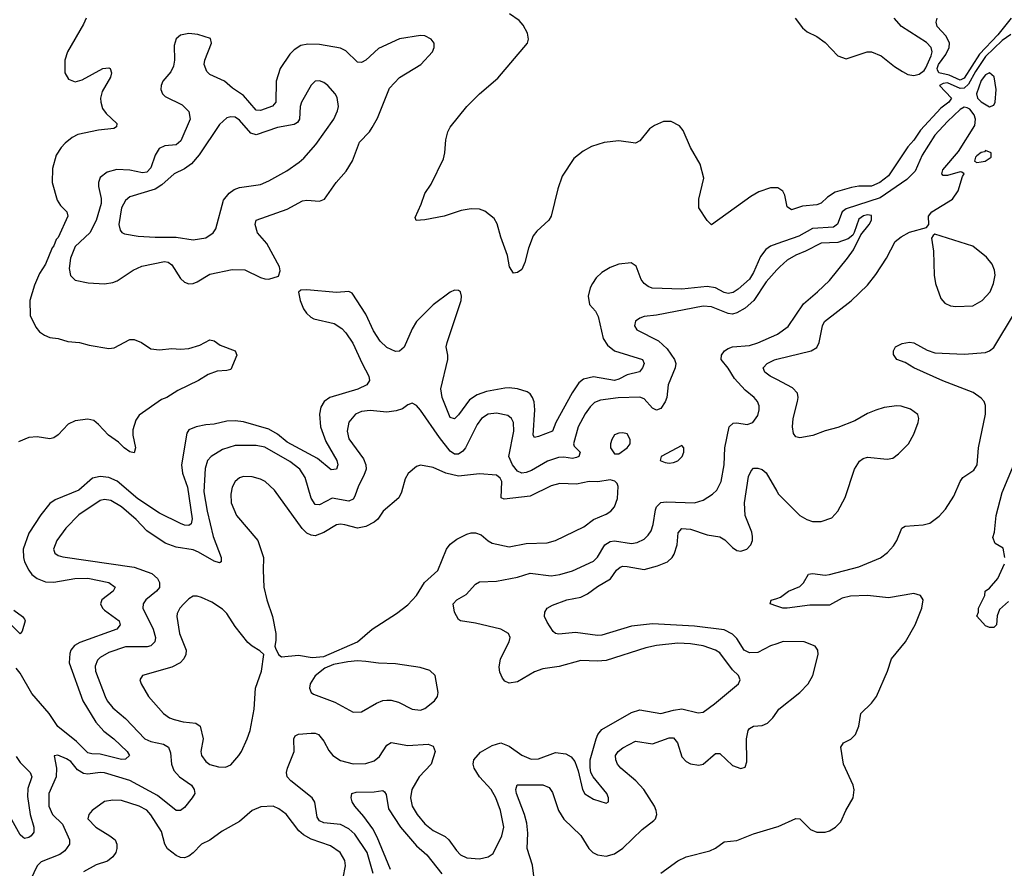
# Model space of a CAD drawing. Header units: inches. Extents: x 1954678 to 2060271, y 904822 to 1016299.
# Tile 297 of 403: x 1996407 to 2001080, y 1005315 to 1009342. Entities that reach past the tile are written whole.
import ezdxf

# ---------------------------------------------------------------- set-up
doc = ezdxf.new("R2010")
doc.units = ezdxf.units.IN
doc.header["$MEASUREMENT"] = 0
doc.layers.add('B9090', color=7, linetype='Continuous')
doc.layers.add('C0000', color=7, linetype='Continuous')

msp = doc.modelspace()

# ---------------------------------------------------------------- linework, layer by layer
at = {"layer": 'B9090', "color": 5}
for points, elevation in [([(1996722.7, 1009350), (1996710, 1009320.4), (1996634.6, 1009190), (1996622, 1009150), (1996621.7, 1009090), (1996639, 1009059), (1996670, 1009046.4), (1996703.9, 1009056.1), (1996802.4, 1009110), (1996830, 1009114.3), (1996836.5, 1009110), (1996843.5, 1009090), (1996838.9, 1009070), (1996798.9, 1009001.1), (1996791.3, 1008970), (1996791.9, 1008950), (1996801, 1008921), (1996817.1, 1008897.1), (1996867.6, 1008850), (1996867, 1008833), (1996853.8, 1008826.2), (1996782, 1008818), (1996682.5, 1008797.5), (1996656.4, 1008783.6), (1996623.1, 1008756.9), (1996604, 1008736.1), (1996581, 1008699), (1996563.6, 1008636.4), (1996561.7, 1008570), (1996585.3, 1008485.3), (1996601, 1008461), (1996631.4, 1008430), (1996635, 1008410), (1996590, 1008308.2), (1996580.8, 1008299.2), (1996570, 1008269.1), (1996561.2, 1008258.8), (1996530, 1008182.4), (1996502, 1008138), (1996477.5, 1008082.5), (1996455.7, 1008010), (1996457.7, 1007937.7), (1996483.5, 1007883.5), (1996501.5, 1007861.5), (1996525.2, 1007845.2), (1996550, 1007834.3), (1996590, 1007828.9), (1996635.8, 1007815.8), (1996691, 1007810), (1996737.5, 1007797.5), (1996830, 1007782.6), (1996854.9, 1007785.1), (1996930, 1007824.9), (1996950, 1007824.9), (1996984.9, 1007810), (1997030, 1007780.9), (1997070, 1007775.5), (1997130, 1007781.3), (1997170, 1007778.2), (1997210, 1007781.5), (1997262.3, 1007797.7), (1997310, 1007822.7), (1997330, 1007818.5), (1997358, 1007798), (1997430, 1007771.5), (1997438.4, 1007750), (1997410, 1007682.7), (1997390, 1007676.9), (1997345.1, 1007674.9), (1997301.3, 1007658.7), (1997256.4, 1007630), (1997157.4, 1007582.6), (1997106, 1007550), (1997080.4, 1007539.6), (1996975, 1007465), (1996957.7, 1007442.3), (1996943.9, 1007396.1), (1996943.6, 1007370), (1996956.3, 1007310), (1996950, 1007286.9), (1996930, 1007291.2), (1996903.1, 1007310), (1996876.9, 1007336.9), (1996828.4, 1007370), (1996781.8, 1007421.8), (1996759.5, 1007439.5), (1996730, 1007446.5), (1996670, 1007438.7), (1996637.4, 1007422.6), (1996590, 1007371.5), (1996570, 1007358.3), (1996550, 1007352.8), (1996490, 1007362.4), (1996450, 1007359.1), (1996401.2, 1007338.8)], 380), ([(2000000, 1008544.7), (1999970, 1008544.4), (1999914.9, 1008525.1), (1999876.5, 1008503.5), (1999690, 1008369.2), (1999670, 1008389.6), (1999630.9, 1008450), (1999630.8, 1008490), (1999653.6, 1008590), (1999636.8, 1008656.8), (1999590, 1008735.8), (1999556.3, 1008816.3), (1999538.7, 1008838.7), (1999498.6, 1008858.6), (1999461.8, 1008858.2), (1999419.4, 1008840.6), (1999396.2, 1008823.8), (1999350, 1008767.4), (1999330, 1008756), (1999250, 1008766.7), (1999181.1, 1008758.9), (1999120.3, 1008739.7), (1999081.6, 1008718.4), (1999037, 1008683), (1998981.1, 1008598.9), (1998960.4, 1008539.6), (1998930, 1008409.5), (1998918, 1008390), (1998861.7, 1008338.3), (1998844.2, 1008315.8), (1998822.4, 1008257.6), (1998804.9, 1008190), (1998790, 1008157), (1998770, 1008142), (1998750, 1008139.3), (1998731.5, 1008170), (1998722.5, 1008222.5), (1998690, 1008309.4), (1998673, 1008373), (1998658.6, 1008398.6), (1998613.9, 1008433.9), (1998590, 1008443.2), (1998550, 1008445), (1998502.7, 1008437.3), (1998421, 1008410), (1998330, 1008392), (1998289.2, 1008389.2), (1998284, 1008404), (1998313, 1008467), (1998330, 1008517.3), (1998359.2, 1008560.8), (1998417.8, 1008682.2), (1998425.3, 1008710), (1998430, 1008771.3), (1998439.1, 1008810), (1998450, 1008832.7), (1998528.7, 1008930), (1998588.7, 1008990), (1998676.2, 1009063.8), (1998816.8, 1009230), (1998822, 1009250), (1998817.7, 1009277.7), (1998796.4, 1009316.4), (1998777.7, 1009337.7), (1998731.3, 1009370)], 380), ([(2000000, 1008278.1), (1999970, 1008267.5), (1999948.6, 1008251.4), (1999922.2, 1008217.8), (1999890, 1008142.2), (1999870, 1008111.3), (1999817.3, 1008062.7), (1999792.4, 1008047.6), (1999770, 1008042.7), (1999750, 1008048.1), (1999710, 1008069.9), (1999670, 1008076.6), (1999550, 1008063.3), (1999408.6, 1008068.6), (1999390, 1008075.6), (1999370.8, 1008090), (1999356.5, 1008110), (1999332.9, 1008172.9), (1999308.5, 1008188.5), (1999250, 1008182), (1999210, 1008166.3), (1999170, 1008142.4), (1999143.5, 1008116.5), (1999125, 1008090), (1999114.7, 1008070), (1999104.7, 1008030), (1999111.3, 1007991.3), (1999139.5, 1007959.5), (1999153, 1007933), (1999176.8, 1007830), (1999197.3, 1007797.3), (1999230, 1007771.3), (1999363.1, 1007730), (1999370.2, 1007710), (1999363.2, 1007690), (1999348.5, 1007671.5), (1999290, 1007656.9), (1999250, 1007635.9), (1999230, 1007630.5), (1999130, 1007647.6), (1999083.3, 1007636.7), (1999061.5, 1007618.5), (1999028.3, 1007571.7), (1998951.9, 1007430), (1998935.2, 1007390), (1998870, 1007364.1), (1998850, 1007359.7), (1998844, 1007370), (1998851.6, 1007490), (1998848.7, 1007528.7), (1998841.2, 1007550), (1998830, 1007566.6), (1998816, 1007576), (1998770, 1007591.2), (1998730, 1007595.9), (1998710, 1007593.3), (1998622.3, 1007577.7), (1998577.7, 1007562.3), (1998542.3, 1007537.7), (1998490, 1007467.2), (1998470, 1007448.1), (1998450, 1007455.1), (1998411.4, 1007550), (1998406, 1007590), (1998438.3, 1007730), (1998439.4, 1007750), (1998431.6, 1007790), (1998435.4, 1007810), (1998502, 1008010), (1998504.7, 1008030), (1998498.4, 1008050), (1998490, 1008057.6), (1998470, 1008058), (1998450, 1008049.7), (1998370, 1007988.7), (1998290, 1007909.7), (1998270, 1007874.7), (1998232.4, 1007787.6), (1998210, 1007769), (1998190, 1007768.2), (1998150, 1007786.8), (1998117.3, 1007817.3), (1998086.4, 1007866.4), (1998050, 1007944.2), (1997985.1, 1008045.1), (1997970, 1008052.8), (1997910, 1008048.3), (1997770, 1008060.9), (1997741.4, 1008058.6), (1997731.1, 1008048.9), (1997738.4, 1008010), (1997753.7, 1007970), (1997768.7, 1007950), (1997788.5, 1007930), (1997803.1, 1007923.1), (1997899.7, 1007899.7), (1997936.1, 1007876.1), (1997955.6, 1007855.6), (1997987.7, 1007807.7), (1998031.8, 1007710), (1998064.7, 1007650), (1998067.9, 1007630), (1998054.9, 1007610), (1998011.4, 1007588.6), (1997879.5, 1007550), (1997851.6, 1007530), (1997836.2, 1007503.8), (1997829.4, 1007470), (1997835.5, 1007410), (1997860.8, 1007340.8), (1997912.6, 1007250), (1997916.3, 1007230), (1997910.2, 1007210), (1997886.1, 1007206.1), (1997820.1, 1007260.1), (1997677.3, 1007337.3), (1997630, 1007375.1), (1997590, 1007399), (1997470, 1007433.7), (1997430, 1007438.5), (1997390, 1007437.3), (1997330, 1007422), (1997290, 1007419.5), (1997245.5, 1007410), (1997210, 1007395.1), (1997200.1, 1007379.9), (1997175.4, 1007230), (1997180.6, 1007190), (1997203.2, 1007123.2), (1997226.1, 1006973.9), (1997220.6, 1006950), (1997210, 1006942.1), (1997190, 1006943.2), (1997170, 1006950.9), (1997070, 1007000.7), (1996967.8, 1007067.8), (1996870, 1007152.2), (1996830, 1007169.9), (1996790, 1007174.8), (1996753.2, 1007166.8), (1996688, 1007110), (1996576.3, 1007063.7), (1996550, 1007046.8), (1996506.9, 1006993.1), (1996450, 1006906), (1996424.6, 1006830), (1996425, 1006790), (1996430.1, 1006770), (1996450, 1006730.2), (1996465.7, 1006710), (1996490.1, 1006690.1), (1996530, 1006674.7), (1996570, 1006673.7), (1996669.2, 1006690.8), (1996730, 1006691.3), (1996830, 1006671.6), (1996860.8, 1006650), (1996850.2, 1006630), (1996797.1, 1006590), (1996791.1, 1006570), (1996799.7, 1006550), (1996810, 1006540.2), (1996879.7, 1006490), (1996884.7, 1006470), (1996867.9, 1006450), (1996692.5, 1006387.5), (1996667.2, 1006372.8), (1996650.1, 1006350), (1996645, 1006335), (1996642.3, 1006290), (1996706.5, 1006110), (1996768.1, 1006008.1), (1996806.5, 1005966.5), (1996854.3, 1005930), (1996917.8, 1005870), (1996929.1, 1005850), (1996910, 1005832.8), (1996890, 1005832.1), (1996790, 1005857), (1996750, 1005857.8), (1996730, 1005863), (1996676.4, 1005916.4), (1996588.4, 1005988.4), (1996546.8, 1006050), (1996464.5, 1006144.5), (1996410, 1006241.8), (1996390, 1006265)], 420), ([(2000000, 1008154.4), (1999950, 1008098.7), (1999890.4, 1008009.6), (1999850, 1007973.9), (1999810, 1007951), (1999790, 1007945), (1999770, 1007947.7), (1999690, 1007979.7), (1999650, 1007982.5), (1999430, 1007939.5), (1999370, 1007932.9), (1999350, 1007925.7), (1999330, 1007911.1), (1999324.2, 1007890), (1999335.8, 1007870), (1999438.9, 1007818.9), (1999479.6, 1007779.7), (1999514, 1007730), (1999521.3, 1007710), (1999518.3, 1007690), (1999484.7, 1007610), (1999477.6, 1007550), (1999470.6, 1007529.4), (1999450, 1007497.2), (1999430, 1007489.8), (1999410, 1007499.3), (1999370, 1007542.6), (1999350, 1007551.2), (1999248.1, 1007548.1), (1999163.5, 1007536.5), (1999135, 1007525), (1999114.4, 1007505.6), (1999090, 1007471.9), (1999056.8, 1007410), (1999035.8, 1007330), (1999039, 1007319), (1999066.5, 1007290), (1999060.2, 1007270), (1999050, 1007263.9), (1999030, 1007260.2), (1998990, 1007266.6), (1998964, 1007264), (1998912.6, 1007247.4), (1998836.6, 1007203.4), (1998810, 1007192.8), (1998790, 1007190.9), (1998770, 1007199.9), (1998746.1, 1007230), (1998728.6, 1007270), (1998752.1, 1007390), (1998751.1, 1007431.1), (1998741, 1007450), (1998723.2, 1007463.2), (1998670, 1007475), (1998630, 1007469.9), (1998599.3, 1007450), (1998578.9, 1007421.1), (1998522.4, 1007310), (1998510, 1007294), (1998490, 1007280.5), (1998470, 1007280.2), (1998450, 1007295), (1998399.4, 1007359.4), (1998310, 1007489.7), (1998290, 1007511.5), (1998270, 1007522.9), (1998250, 1007515.1), (1998224.2, 1007495.8), (1998193.9, 1007486.1), (1998150, 1007479.8), (1998070, 1007487.1), (1998030, 1007482.9), (1998001.5, 1007470), (1997970, 1007432.4), (1997961.2, 1007390), (1997970, 1007352.4), (1998038.8, 1007258.8), (1998050.2, 1007230), (1998051, 1007210), (1998040.8, 1007179.2), (1998014.5, 1007130), (1997998.3, 1007081.7), (1997990, 1007067.4), (1997970, 1007057), (1997890, 1007070.9), (1997830, 1007040.6), (1997810, 1007041.2), (1997790.9, 1007070.9), (1997762.8, 1007170), (1997737.5, 1007210), (1997690, 1007245.3), (1997570, 1007313.6), (1997530, 1007321.4), (1997430, 1007321.6), (1997370, 1007302.4), (1997315.2, 1007270), (1997299, 1007250), (1997287, 1007213), (1997281.2, 1007101.2), (1997296.9, 1007010), (1997324.7, 1006890), (1997364.2, 1006790), (1997364, 1006770), (1997355.6, 1006764.4), (1997330, 1006772.6), (1997256.1, 1006816.1), (1997230, 1006826.4), (1997150, 1006839.9), (1997098, 1006858), (1997010, 1006917), (1996959.4, 1006970), (1996890, 1007030.6), (1996840.6, 1007060.6), (1996810, 1007065.2), (1996790, 1007059.9), (1996687.8, 1006992.2), (1996626.4, 1006930), (1996583.6, 1006870), (1996568, 1006830), (1996574, 1006810), (1996590, 1006799), (1996612.7, 1006792.7), (1996950, 1006744.8), (1997034.2, 1006714.2), (1997061.8, 1006690), (1997071.2, 1006671.2), (1997070, 1006648.5), (1997056.5, 1006630), (1997006.4, 1006590), (1996993.5, 1006570), (1996990.9, 1006550), (1997041, 1006450), (1997051.3, 1006410), (1997048.4, 1006390), (1997030, 1006371.6), (1997013, 1006367), (1996910, 1006365.8), (1996830, 1006339.9), (1996790, 1006316.3), (1996776.9, 1006303.1), (1996765.4, 1006274.6), (1996766.4, 1006250), (1996813.1, 1006130), (1996823.2, 1006110), (1996850, 1006076.5), (1996910, 1006026), (1997001.6, 1005930), (1997030, 1005917.2), (1997090, 1005905), (1997113.8, 1005890), (1997122.7, 1005862.7), (1997127.2, 1005810), (1997139.2, 1005779.2), (1997165.6, 1005750), (1997222.2, 1005710), (1997235.2, 1005690), (1997238, 1005670), (1997226, 1005650), (1997190, 1005604.2), (1997170, 1005588.9), (1997150, 1005589.8), (1997060.9, 1005660.9), (1996930, 1005732.4), (1996810, 1005767.9), (1996790, 1005770.4), (1996730, 1005761.6), (1996710, 1005764.8), (1996681.9, 1005781.9), (1996650, 1005822.8), (1996630, 1005835.5), (1996588.1, 1005851.9), (1996571, 1005849), (1996581.5, 1005790), (1996580.1, 1005750), (1996545.7, 1005670), (1996545.3, 1005610), (1996563.5, 1005570), (1996610, 1005524.9), (1996643.2, 1005450), (1996643.6, 1005430), (1996621.8, 1005398.2), (1996598.6, 1005381.4), (1996510, 1005346.4), (1996490, 1005327.1), (1996458.9, 1005261.1)], 440), ([(1998085.4, 1005290), (1998055.7, 1005390), (1997997.9, 1005477.9), (1997970, 1005503.4), (1997930, 1005522.5), (1997850, 1005531), (1997830, 1005539.9), (1997818.8, 1005558.8), (1997808.4, 1005628.4), (1997795, 1005650), (1997694.2, 1005730), (1997676.4, 1005750), (1997673.7, 1005770), (1997678.3, 1005790), (1997709.8, 1005870), (1997708.4, 1005930), (1997715.3, 1005944.7), (1997730, 1005951.8), (1997790, 1005957.3), (1997810, 1005956.9), (1997825.5, 1005950), (1997850, 1005918), (1997873.8, 1005873.8), (1997893.8, 1005850), (1997930, 1005827.1), (1997990, 1005811.8), (1998050, 1005811.9), (1998090, 1005824.9), (1998114.5, 1005845.5), (1998150, 1005899.6), (1998170, 1005913), (1998250, 1005898.2), (1998345.1, 1005905.1), (1998370, 1005894.6), (1998378.6, 1005870), (1998359.5, 1005810), (1998303.2, 1005750), (1998268.9, 1005690), (1998261.4, 1005650), (1998270.1, 1005610), (1998293.1, 1005570), (1998330, 1005525.8), (1998370, 1005494.2), (1998427, 1005467), (1998444.2, 1005450), (1998479.5, 1005399.5), (1998499.8, 1005379.8), (1998530, 1005364.7), (1998590, 1005359.7), (1998630.8, 1005369.2), (1998653.7, 1005386.3), (1998695.1, 1005470), (1998705, 1005510), (1998689.1, 1005590), (1998667.5, 1005650), (1998644.5, 1005690), (1998589.1, 1005750), (1998563.9, 1005790), (1998559.1, 1005810), (1998561.8, 1005830), (1998594.3, 1005865.7), (1998650, 1005898), (1998690, 1005910.2), (1998730, 1005895.5), (1998790, 1005851.8), (1998833.9, 1005833.9), (1998870, 1005834.1), (1998950, 1005864.2), (1998998.3, 1005858.3), (1999023.9, 1005843.9), (1999042, 1005822), (1999058.2, 1005778.2), (1999077.4, 1005690), (1999089.4, 1005669.4), (1999130, 1005643.1), (1999190, 1005624.9), (1999202, 1005630), (1999200.9, 1005650), (1999193.3, 1005670), (1999128.7, 1005748.7), (1999118, 1005770), (1999113.8, 1005793.8), (1999114.3, 1005830), (1999143, 1005930), (1999151.3, 1005950), (1999170, 1005973.4), (1999310, 1006054.4), (1999350, 1006067.8), (1999450, 1006049.5), (1999510, 1006066.5), (1999550, 1006071.7), (1999626.3, 1006053.7), (1999650, 1006057), (1999704.8, 1006095.2), (1999818, 1006190), (1999826, 1006210), (1999818, 1006230), (1999790, 1006256.9), (1999730, 1006337.4), (1999709.6, 1006350), (1999650, 1006370.4), (1999590, 1006380.7), (1999530, 1006384.3), (1999430, 1006372.8), (1999378.1, 1006361.9), (1999190, 1006300.8), (1999150, 1006297.9), (1999070, 1006301), (1998966.8, 1006273.2), (1998890, 1006261.5), (1998850, 1006248.3), (1998770, 1006199.4), (1998730, 1006193.3), (1998710, 1006203), (1998698, 1006218), (1998685.3, 1006245.3), (1998682, 1006270), (1998689, 1006310), (1998730.6, 1006390), (1998734.4, 1006410), (1998727.1, 1006430), (1998690, 1006450.6), (1998570, 1006479.3), (1998499.7, 1006490), (1998490, 1006496.1), (1998470.6, 1006530), (1998464.5, 1006570), (1998482.3, 1006590), (1998525.6, 1006614.4), (1998570, 1006663.2), (1998590, 1006674), (1998670, 1006677.1), (1998770, 1006697.2), (1998830, 1006715), (1998930, 1006703.3), (1998970.9, 1006709.1), (1999030, 1006726.3), (1999130, 1006773.4), (1999150, 1006791), (1999184.6, 1006850), (1999210, 1006866.1), (1999230, 1006868.6), (1999310, 1006856.3), (1999338.2, 1006861.8), (1999370, 1006877.8), (1999390, 1006896.5), (1999403.3, 1006916.7), (1999413.2, 1006946.8), (1999423.8, 1007016.2), (1999430, 1007031.2), (1999450, 1007050.8), (1999474.4, 1007054.4), (1999610, 1007050.2), (1999650, 1007061.8), (1999695.1, 1007090), (1999715.3, 1007110), (1999736.8, 1007150), (1999749.8, 1007230), (1999754.3, 1007310), (1999774, 1007410), (1999793.2, 1007426.8), (1999810, 1007429.1), (1999858.8, 1007421.2), (1999886, 1007430), (1999910, 1007464), (1999916.9, 1007490), (1999916, 1007510), (1999908.4, 1007530), (1999892.6, 1007550), (1999850, 1007584), (1999799.6, 1007639.6), (1999768.9, 1007688.9), (1999736.4, 1007730), (1999737.3, 1007750), (1999752.6, 1007770), (1999770, 1007781.6), (1999790.6, 1007789.4), (1999870, 1007796.8), (1999910, 1007808.8), (2000000, 1007848.7)], 440), ([(2000000, 1007634), (1999968.8, 1007650), (1999944.1, 1007670), (1999935.6, 1007690), (1999953.7, 1007710), (1999990, 1007728.1), (2000000, 1007730.5)], 420), ([(2000000, 1006380.9), (1999970, 1006371), (1999910, 1006340.1), (1999870, 1006337), (1999845.2, 1006350), (1999810, 1006406.3), (1999790, 1006426), (1999750, 1006447.2), (1999610, 1006464.2), (1999410, 1006474.9), (1999310, 1006464.8), (1999170, 1006421.7), (1999150, 1006419.9), (1999045, 1006435), (1998965.6, 1006425.6), (1998949.7, 1006429.7), (1998939.3, 1006439.3), (1998910, 1006483.7), (1998897.4, 1006510), (1998898.9, 1006530), (1998909.8, 1006550.2), (1998936.3, 1006563.7), (1999003.7, 1006590), (1999070, 1006601.2), (1999102.5, 1006617.5), (1999150, 1006652.5), (1999211.2, 1006688.8), (1999239.3, 1006730), (1999256.3, 1006743.7), (1999270, 1006748.4), (1999290, 1006746.7), (1999370, 1006732.5), (1999434.7, 1006750), (1999481.1, 1006770), (1999503.5, 1006790), (1999513.9, 1006806.1), (1999527.6, 1006850), (1999532.2, 1006907.8), (1999550, 1006927.1), (1999590, 1006924.4), (1999670, 1006897.3), (1999730, 1006888.6), (1999754.3, 1006874.3), (1999790, 1006837.3), (1999810, 1006823.2), (1999830, 1006820.7), (1999858, 1006830), (1999877.2, 1006850), (1999885, 1006870), (1999885.5, 1006890), (1999881.8, 1006910), (1999849.3, 1006989.3), (1999847.1, 1007050), (1999865.6, 1007174.4), (1999878, 1007202), (1999890, 1007214), (1999910, 1007214.4), (1999930, 1007207.1), (1999950, 1007191.4), (2000000, 1007104.4)], 420), ([(2000000, 1006559.7), (1999969, 1006570), (1999972.7, 1006587.3), (2000000, 1006596.2)], 380), ([(1996380, 1006540), (1996421.3, 1006510), (1996430, 1006498), (1996434, 1006490), (1996418.9, 1006441.1), (1996410, 1006428.3), (1996358.9, 1006478.9)], 380), ([(1998857.5, 1005190), (1998840.2, 1005330), (1998816, 1005410), (1998818.4, 1005481.6), (1998813.8, 1005530), (1998803.4, 1005570), (1998764.7, 1005670), (1998761, 1005690), (1998768.5, 1005711.5), (1998890, 1005711.7), (1998919.2, 1005699.2), (1998935, 1005675), (1998963.8, 1005590), (1998990, 1005548.7), (1999070.8, 1005470.8), (1999107.8, 1005410), (1999127.9, 1005390), (1999150, 1005379.2), (1999190, 1005372.3), (1999230, 1005384.1), (1999270, 1005410.2), (1999361.1, 1005498.9), (1999417.1, 1005542.9), (1999424.2, 1005550), (1999430.7, 1005570), (1999428.3, 1005590), (1999419.6, 1005610), (1999369.4, 1005690), (1999330.8, 1005730.8), (1999259.8, 1005790), (1999244.2, 1005810), (1999235.7, 1005830), (1999235.3, 1005850), (1999246.6, 1005870), (1999270, 1005887.3), (1999330, 1005918.5), (1999410, 1005905.9), (1999490, 1005933.9), (1999510, 1005934.2), (1999528.2, 1005910), (1999550, 1005844.6), (1999570, 1005822), (1999590, 1005811), (1999630, 1005805), (1999650, 1005809.4), (1999710, 1005859.7), (1999730, 1005859.7), (1999790, 1005803.9), (1999830, 1005788.9), (1999850, 1005795.5), (1999858.7, 1005821.3), (1999856.2, 1005930), (1999864.1, 1005970), (1999870, 1005978.3), (1999890, 1005989.2), (1999930, 1005993), (1999955.6, 1006004.4), (1999982, 1006030), (2000000, 1006055.9)], 420), ([(1996390, 1005845.6), (1996410, 1005817.8), (1996456.6, 1005770), (1996464.6, 1005750), (1996445.9, 1005694.1), (1996444.1, 1005655.9), (1996457.7, 1005570), (1996474.5, 1005510), (1996473.7, 1005486.3), (1996462.3, 1005470), (1996450, 1005461.9), (1996430, 1005457.4), (1996422.5, 1005462.5), (1996410, 1005474.2), (1996322.1, 1005630)], 420), ([(1998166.2, 1005310), (1998103.6, 1005463.6), (1998083.3, 1005503.3), (1998041.1, 1005561.1), (1997997.2, 1005610), (1997985.7, 1005630), (1997979.6, 1005650), (1997984, 1005670), (1998003.6, 1005676.4), (1998090, 1005677.7), (1998130, 1005684.6), (1998138.7, 1005678.7), (1998146, 1005666), (1998158.2, 1005598.2), (1998213.9, 1005510), (1998290, 1005421.4), (1998339.6, 1005379.6), (1998410, 1005288.9)], 420), ([(1997941.8, 1005270), (1997953.4, 1005326.6), (1997950, 1005351.8), (1997928.7, 1005390), (1997882.4, 1005422.4), (1997790, 1005454.3), (1997753.6, 1005473.6), (1997732.5, 1005492.5), (1997671.7, 1005571.7), (1997637.6, 1005597.6), (1997610, 1005609.8), (1997552.3, 1005607.7), (1997510.2, 1005589.8), (1997450, 1005537.2), (1997368.7, 1005491.3), (1997310, 1005448.4), (1997270.3, 1005429.7), (1997230, 1005388.2), (1997210, 1005372.8), (1997190, 1005364.4), (1997170, 1005366.2), (1997150, 1005375.5), (1997108.5, 1005408.5), (1997096.8, 1005430), (1997080.5, 1005490), (1997030, 1005568.9), (1997010, 1005590.5), (1996974.3, 1005610), (1996890, 1005637.6), (1996850, 1005639.3), (1996810, 1005631.7), (1996751, 1005590), (1996736.2, 1005570), (1996730.3, 1005550), (1996769.2, 1005510), (1996835.8, 1005470), (1996860.2, 1005450), (1996868.7, 1005430), (1996868.9, 1005410), (1996862.9, 1005390), (1996850.1, 1005369.9), (1996823.5, 1005350), (1996770, 1005332.4), (1996710, 1005298.5)], 460), ([(1999450, 1005292.1), (1999530, 1005350.9), (1999570, 1005369.3), (1999682.2, 1005397.8), (1999710, 1005410.4), (1999750, 1005440.5), (1999810, 1005447.4), (1999890, 1005478.8), (2000000, 1005511.6)], 380)]:
    msp.add_lwpolyline(points, dxfattribs=dict(at, elevation=elevation))
for points, elevation in [([(1997210, 1009276.5), (1997171.1, 1009268.9), (1997149.2, 1009250.8), (1997139.7, 1009220.3), (1997142, 1009150), (1997138, 1009122), (1997124.7, 1009095.3), (1997086.5, 1009050), (1997078.4, 1009030), (1997076.9, 1009010), (1997084.9, 1008990), (1997098.2, 1008978.2), (1997178.3, 1008938.3), (1997210, 1008906.7), (1997216.8, 1008870), (1997172.4, 1008767.6), (1997150, 1008747.9), (1997096.7, 1008743.3), (1997069.1, 1008730.9), (1997050, 1008699.7), (1997030, 1008638.8), (1997010, 1008617.9), (1996990, 1008614.7), (1996930, 1008628.3), (1996869, 1008631), (1996821.7, 1008618.3), (1996790, 1008592.6), (1996781, 1008570), (1996780.8, 1008550), (1996793.7, 1008493.7), (1996793.9, 1008470), (1996770.7, 1008389.3), (1996740.4, 1008330), (1996670, 1008266.2), (1996647.9, 1008210), (1996641.7, 1008161.7), (1996647.9, 1008127.9), (1996670, 1008105.5), (1996732.7, 1008092.7), (1996810, 1008089.4), (1996850, 1008095.4), (1996870, 1008103.5), (1996946.6, 1008153.4), (1996987.4, 1008172.6), (1997094.7, 1008194.7), (1997111.8, 1008191.8), (1997130, 1008178.4), (1997170, 1008114.6), (1997190, 1008096.1), (1997210, 1008089.1), (1997230, 1008090.2), (1997250, 1008098.8), (1997310, 1008134.6), (1997416.4, 1008156.4), (1997475.3, 1008155.3), (1997550, 1008118), (1997570, 1008112.4), (1997590, 1008110.6), (1997634.8, 1008125.2), (1997642.7, 1008150), (1997639.5, 1008170), (1997579.5, 1008279.5), (1997536.5, 1008330), (1997524.6, 1008370), (1997529.8, 1008390), (1997676.7, 1008443.3), (1997750, 1008482.8), (1997770, 1008485.6), (1997830, 1008480.2), (1997853.8, 1008490), (1997909, 1008570), (1997956.2, 1008623.8), (1997987.4, 1008672.6), (1998019.8, 1008760.2), (1998067.8, 1008810), (1998080.3, 1008830), (1998104.6, 1008875.4), (1998162.3, 1009017.7), (1998210, 1009067.3), (1998311.6, 1009130), (1998365.6, 1009190), (1998373.6, 1009210), (1998374, 1009230), (1998359.3, 1009250), (1998330, 1009264.7), (1998310, 1009266.9), (1998210, 1009250.7), (1998110, 1009204.8), (1998050.2, 1009150), (1998030, 1009139.1), (1998010, 1009141), (1997954.9, 1009194.9), (1997930, 1009207), (1997830, 1009223.8), (1997774.9, 1009225.1), (1997740.7, 1009219.3), (1997710, 1009198.7), (1997690, 1009178.2), (1997643.9, 1009110), (1997624.1, 1009050), (1997623.4, 1008950), (1997607.7, 1008932.3), (1997550, 1008910.4), (1997530, 1008912.6), (1997470, 1008982.2), (1997417.6, 1009017.6), (1997379.3, 1009050), (1997310, 1009082.3), (1997295.8, 1009095.8), (1997283.2, 1009130), (1997285.2, 1009150), (1997317.4, 1009230), (1997312.3, 1009252.3), (1997252.3, 1009272.3)], 420), ([(1997830, 1009051.2), (1997810, 1009049.6), (1997790, 1009031.6), (1997744.5, 1008950), (1997738.9, 1008930), (1997735.9, 1008870), (1997725.4, 1008854.6), (1997710, 1008844.4), (1997630, 1008830.6), (1997530, 1008794.9), (1997503.9, 1008803.9), (1997450, 1008865.5), (1997430, 1008878.8), (1997410, 1008881.5), (1997390, 1008876.4), (1997356.1, 1008843.9), (1997259.6, 1008700.4), (1997222.2, 1008657.8), (1997190, 1008635), (1997140.2, 1008610), (1997081.4, 1008558.6), (1997050, 1008537.5), (1996930, 1008502), (1996910, 1008484.7), (1996891.2, 1008450), (1996877.3, 1008370), (1996883.6, 1008343.6), (1996891.7, 1008331.7), (1996905.4, 1008325.4), (1996970, 1008314.7), (1997050, 1008309.4), (1997150, 1008310.1), (1997230, 1008296.9), (1997290, 1008307.2), (1997325.4, 1008330), (1997338.8, 1008350), (1997373.8, 1008486.2), (1997401, 1008519), (1997424.5, 1008535.5), (1997450, 1008545.6), (1997550, 1008559.7), (1997590, 1008577.2), (1997674.8, 1008625.2), (1997733.9, 1008666.1), (1997755.4, 1008684.6), (1997812.3, 1008750), (1997897.3, 1008870), (1997915.4, 1008910), (1997919.7, 1008930), (1997913.2, 1008973.2), (1997904.2, 1008990), (1997869.6, 1009030), (1997850, 1009044.7)], 440), ([(1999270, 1007381.6), (1999250, 1007380.5), (1999230, 1007371.5), (1999217.1, 1007350), (1999210.6, 1007330), (1999210.7, 1007310), (1999230, 1007282.8), (1999250, 1007282.8), (1999290, 1007310.7), (1999304.5, 1007330), (1999305.1, 1007350), (1999290, 1007376.2)], 460), ([(1999550, 1007321.2), (1999450.8, 1007270), (1999447.3, 1007250), (1999470, 1007240.5), (1999490, 1007238.4), (1999510, 1007240.3), (1999530, 1007248.8), (1999551.3, 1007270), (1999558.4, 1007290), (1999559.3, 1007310)], 460), ([(1998310, 1007228.3), (1998290, 1007222.6), (1998251.1, 1007188.9), (1998236.5, 1007163.5), (1998219.4, 1007100.6), (1998206.1, 1007073.9), (1998132.7, 1007010), (1998107.6, 1006972.4), (1998090, 1006957.3), (1998050, 1006937.3), (1998010, 1006929.3), (1997950, 1006945.6), (1997930, 1006948.4), (1997910, 1006944.5), (1997850, 1006909.2), (1997810, 1006893.6), (1997790, 1006895.7), (1997770, 1006906.3), (1997747.8, 1006927.8), (1997616.4, 1007110), (1997572.3, 1007150), (1997550, 1007161.6), (1997510, 1007173.3), (1997470, 1007174), (1997450, 1007168.3), (1997429.4, 1007150.6), (1997415.8, 1007124.2), (1997408.5, 1007090), (1997411.1, 1007050), (1997436.2, 1006990), (1997536.9, 1006870), (1997564.5, 1006790), (1997562.2, 1006730), (1997566.3, 1006650), (1997579.4, 1006590), (1997606.7, 1006510), (1997623.1, 1006430), (1997623, 1006397), (1997617.3, 1006370), (1997620.5, 1006360.5), (1997636, 1006330), (1997650, 1006318.8), (1997730, 1006327.2), (1997795.2, 1006315.2), (1997850, 1006320.7), (1998009.8, 1006390.2), (1998079.5, 1006450), (1998194.9, 1006525.1), (1998250, 1006566.3), (1998290, 1006610.3), (1998328.5, 1006671.5), (1998392.2, 1006727.8), (1998432.9, 1006830), (1998450, 1006852.6), (1998482.3, 1006877.7), (1998530, 1006900.2), (1998550, 1006906.5), (1998570, 1006906.5), (1998597.8, 1006897.8), (1998630, 1006868.7), (1998650, 1006857.6), (1998730, 1006840.8), (1998810, 1006856.9), (1998910, 1006859.1), (1998950, 1006870.2), (1999083.7, 1006936.3), (1999130, 1006970.2), (1999190, 1006995.2), (1999213, 1007010), (1999229.7, 1007030), (1999244.7, 1007070), (1999246.8, 1007126.8), (1999242, 1007142), (1999232.3, 1007152.3), (1999210, 1007158), (1999150.3, 1007149.7), (1999110, 1007151.4), (1999050, 1007138.7), (1998970, 1007141.4), (1998930, 1007129.8), (1998830, 1007081.9), (1998706.2, 1007066.2), (1998692.6, 1007072.6), (1998695.4, 1007150), (1998687.2, 1007167.2), (1998670, 1007181), (1998590, 1007187.2), (1998490, 1007175.9), (1998429.9, 1007189.9), (1998370, 1007216.5)], 460), ([(1997250, 1006606.2), (1997230, 1006606), (1997210, 1006593.7), (1997185.5, 1006570), (1997167.7, 1006550), (1997155.1, 1006524.9), (1997153.2, 1006510), (1997166, 1006430), (1997197, 1006350), (1997195.1, 1006330), (1997186.7, 1006310), (1997169.2, 1006290.8), (1997130, 1006270.5), (1996990.5, 1006230), (1996977.6, 1006210), (1996983.1, 1006190), (1997019, 1006130), (1997090.3, 1006050), (1997118.4, 1006030), (1997140.8, 1006020.7), (1997182.8, 1006010), (1997243.4, 1006003.4), (1997263.5, 1005990), (1997278.2, 1005930), (1997266.4, 1005870), (1997270.2, 1005850), (1997290, 1005822.3), (1997310, 1005807.6), (1997350, 1005796.2), (1997384, 1005796), (1997410, 1005806), (1997448, 1005850), (1997459.7, 1005870), (1997487.4, 1005930), (1997500.3, 1005970), (1997520.2, 1006070), (1997526.2, 1006170), (1997554.5, 1006250), (1997565.2, 1006330), (1997547.5, 1006347.5), (1997510, 1006369.5), (1997490, 1006387), (1997430, 1006463), (1997390, 1006524.7), (1997370, 1006545.3), (1997318.5, 1006578.5), (1997270, 1006600.3)], 460), ([(1998010, 1006299.1), (1997965.1, 1006294.9), (1997897, 1006283), (1997855.3, 1006264.7), (1997810, 1006229.4), (1997785.3, 1006190), (1997783.1, 1006170), (1997790.5, 1006150), (1997801.8, 1006141.8), (1997903.2, 1006103.2), (1997990, 1006056.4), (1998030, 1006057.6), (1998100.6, 1006099.4), (1998130, 1006111.3), (1998150, 1006113.8), (1998170, 1006113.8), (1998204.2, 1006104.2), (1998270, 1006070.4), (1998310, 1006066.3), (1998330, 1006074), (1998376.2, 1006110), (1998389.4, 1006130), (1998392.7, 1006150), (1998379, 1006230), (1998353.3, 1006253.3), (1998307.9, 1006267.9), (1998190, 1006285.7), (1998110, 1006288.5), (1998050, 1006296.9)], 460)]:
    msp.add_lwpolyline(points, close=True, dxfattribs=dict(at, elevation=elevation))
at = {"layer": 'C0000', "color": 5}
for points, elevation in [([(2000087.3, 1009350), (2000122.7, 1009302.7), (2000144.7, 1009284.7), (2000190, 1009262.3), (2000230, 1009234.5), (2000290.1, 1009170.1), (2000330, 1009156.5), (2000429.3, 1009190), (2000450, 1009189.2), (2000495.6, 1009170), (2000559.1, 1009119.1), (2000596, 1009096), (2000622.5, 1009082.5), (2000650, 1009076.8), (2000676.5, 1009083.5), (2000699, 1009101), (2000707, 1009113), (2000733, 1009170), (2000737.6, 1009190), (2000732.5, 1009210), (2000710, 1009234.5), (2000591.7, 1009310), (2000557, 1009350)], 380), ([(2001112.5, 1009350), (2001048.8, 1009270), (2000962.3, 1009177.7), (2000890, 1009063.8), (2000870, 1009055.2), (2000818.5, 1009078.5), (2000769.6, 1009089.7), (2000763.3, 1009103.3), (2000761.1, 1009110), (2000766.9, 1009130), (2000802.9, 1009177.1), (2000817.4, 1009210), (2000819.2, 1009230), (2000803.1, 1009263.1), (2000761.5, 1009310), (2000756.3, 1009330), (2000760.5, 1009350)], 360), ([(2001110, 1009271.8), (2001070, 1009243.5), (2000990, 1009167), (2000943.3, 1009096.7), (2000910, 1009036.5), (2000890, 1009017.4), (2000870, 1009015.7), (2000810, 1009042.8), (2000790, 1009039.5), (2000772.4, 1009030), (2000828.4, 1008970), (2000815.9, 1008950), (2000778.5, 1008921.5), (2000682.6, 1008817.4), (2000650, 1008769.9), (2000621.2, 1008738.8), (2000530, 1008601.6), (2000489.2, 1008570), (2000450, 1008552.2), (2000390, 1008551.5), (2000353.9, 1008546.1), (2000277, 1008523), (2000240.7, 1008499.3), (2000210, 1008470.8), (2000190, 1008463.6), (2000122.1, 1008457.9), (2000070, 1008439.9), (2000050, 1008454), (2000039, 1008510), (2000028.4, 1008528.4), (2000004.7, 1008544.7), (2000000, 1008544.7)], 380), ([(2000000, 1007730.5), (2000163.6, 1007770), (2000190, 1007786.7), (2000201.1, 1007810), (2000216.3, 1007890), (2000227.1, 1007910), (2000352.8, 1008007.2), (2000430, 1008082.9), (2000470, 1008133.2), (2000520.5, 1008210), (2000562.2, 1008290), (2000590, 1008312.4), (2000630, 1008334.3), (2000710, 1008356), (2000721.2, 1008370), (2000720.7, 1008410), (2000735.6, 1008430), (2000834, 1008490), (2000860.7, 1008530), (2000881.5, 1008598.5), (2000888.7, 1008610), (2000878.6, 1008618.6), (2000870, 1008619.3), (2000810, 1008602.4), (2000790, 1008602.9), (2000783.6, 1008610), (2000787.3, 1008630), (2000862.8, 1008717.2), (2000939.4, 1008840.6), (2000943.1, 1008870), (2000936.5, 1008890), (2000916.9, 1008916.9), (2000903.9, 1008923.9), (2000890, 1008927.2), (2000870, 1008915.8), (2000810, 1008859.5), (2000750, 1008793.6), (2000690, 1008699.2), (2000656.7, 1008623.3), (2000616.6, 1008583.4), (2000490, 1008496.9), (2000330, 1008444.9), (2000309.7, 1008430), (2000288.5, 1008371.5), (2000270, 1008358.1), (2000170, 1008351.8), (2000104.8, 1008315.2), (2000000, 1008278.1)], 420), ([(2000000, 1007848.7), (2000003, 1007850), (2000053.8, 1007886.2), (2000126.6, 1007993.4), (2000194, 1008050), (2000250, 1008104.9), (2000336.4, 1008210), (2000363.5, 1008250), (2000398.8, 1008321.2), (2000438.5, 1008370), (2000449.6, 1008390), (2000450, 1008413), (2000430, 1008415.5), (2000411.6, 1008411.6), (2000390, 1008396), (2000367.9, 1008332.1), (2000360.6, 1008319.4), (2000338.5, 1008301.5), (2000290, 1008284.9), (2000210, 1008281.5), (2000136.4, 1008243.6), (2000090, 1008225.4), (2000050, 1008201.2), (2000014, 1008170), (2000000, 1008154.4)], 440), ([(2000000, 1006596.2), (2000018, 1006602), (2000056.4, 1006630), (2000110, 1006653), (2000127, 1006670), (2000150, 1006711.5), (2000170, 1006713.5), (2000230, 1006706), (2000250, 1006710.1), (2000390, 1006745.7), (2000491.5, 1006788.5), (2000526, 1006814), (2000554.1, 1006845.9), (2000569.9, 1006870), (2000593.6, 1006930), (2000610, 1006938.2), (2000695.4, 1006944.6), (2000727.1, 1006952.9), (2000770, 1006986), (2000800.2, 1007019.8), (2000839.5, 1007080.5), (2000870, 1007150.5), (2000883, 1007170), (2000935.8, 1007204.2), (2000950.9, 1007229.1), (2000957.4, 1007310), (2000990.9, 1007470), (2000990.9, 1007510.9), (2000983.9, 1007530), (2000970, 1007546.3), (2000932.4, 1007572.4), (2000788.3, 1007628.3), (2000651.1, 1007690), (2000610, 1007715.8), (2000569.2, 1007730), (2000554, 1007754), (2000553.6, 1007770), (2000563.6, 1007790), (2000594.3, 1007805.7), (2000630, 1007811.6), (2000650, 1007808.2), (2000714, 1007774), (2000750, 1007761.2), (2000890, 1007754.8), (2000990, 1007763.3), (2001010, 1007770.1), (2001030, 1007787.2), (2001128.7, 1007950)], 380), ([(2000000, 1007104.4), (2000008.3, 1007090), (2000110.2, 1006990), (2000142, 1006970), (2000170, 1006960.2), (2000210, 1006961.3), (2000260.9, 1006979.1), (2000290.4, 1007009.5), (2000324.5, 1007075.5), (2000369.3, 1007210), (2000393.2, 1007246.8), (2000410, 1007259.2), (2000430, 1007265.7), (2000523.6, 1007256.4), (2000550, 1007262.2), (2000578.1, 1007281.9), (2000625.1, 1007330), (2000650, 1007374.9), (2000671.7, 1007430), (2000673.8, 1007450), (2000668.9, 1007468.9), (2000634.6, 1007494.6), (2000590, 1007508.4), (2000570, 1007509.9), (2000510, 1007501.1), (2000470, 1007489.9), (2000430, 1007473), (2000370, 1007438.4), (2000290, 1007406.9), (2000230, 1007391.3), (2000170.7, 1007369.3), (2000110, 1007358.3), (2000090, 1007363.1), (2000078.7, 1007378.7), (2000074.6, 1007410), (2000078.5, 1007450), (2000098.9, 1007530), (2000101.7, 1007550), (2000097.7, 1007570), (2000075.3, 1007595.3), (2000000, 1007634)], 420), ([(2001082, 1006790), (2001074, 1006834), (2001036.4, 1006856.4), (2001025.6, 1006885.6), (2001033.2, 1006910), (2001040.7, 1006990), (2001070, 1007098.8), (2001125.9, 1007234.1)], 360), ([(2001099.1, 1006580.9), (2001056.9, 1006543.1), (2001046.4, 1006513.6), (2001042, 1006470), (2001030, 1006458), (2001010, 1006458), (2000990, 1006466), (2000948.9, 1006511.1), (2000958, 1006530), (2000958, 1006550), (2000988, 1006610), (2000989.1, 1006630.9), (2001010, 1006644.7), (2001049, 1006690), (2001080.4, 1006759.6)], 360), ([(2000000, 1005511.6), (2000006.5, 1005513.5), (2000090, 1005551.7), (2000110, 1005550.4), (2000159.5, 1005499.5), (2000190, 1005486.2), (2000230, 1005487.3), (2000250, 1005493.2), (2000278.7, 1005510), (2000304.3, 1005535.7), (2000327.9, 1005590), (2000363, 1005650), (2000368, 1005688), (2000362.2, 1005710), (2000316.7, 1005810), (2000303.5, 1005890), (2000316.9, 1005910), (2000351.7, 1005928.3), (2000373.2, 1005950), (2000388.8, 1005990), (2000398.4, 1006050), (2000450, 1006099.1), (2000472.5, 1006130), (2000526.1, 1006250), (2000544.7, 1006310), (2000611.3, 1006390), (2000656.9, 1006470), (2000688.6, 1006550), (2000694.7, 1006590), (2000682.4, 1006610), (2000650, 1006619.7), (2000530, 1006599), (2000430, 1006609.2), (2000350, 1006606.5), (2000310, 1006597.6), (2000250, 1006564.7), (2000156.4, 1006563.6), (2000049.3, 1006549.3), (2000029, 1006550), (2000000, 1006559.7)], 380), ([(2000000, 1006055.9), (2000010, 1006070.2), (2000109.7, 1006150), (2000148.7, 1006190), (2000170.8, 1006230), (2000196.9, 1006330), (2000195.6, 1006350), (2000181.6, 1006370), (2000129.9, 1006389.9), (2000030, 1006390.9), (2000000, 1006380.9)], 420)]:
    msp.add_lwpolyline(points, dxfattribs=dict(at, elevation=elevation))
at = {"layer": 'C0000', "color": 5, "elevation": 420}
for points in [[(2001010, 1009090.2), (2000990, 1009080.2), (2000970, 1009053.7), (2000947.6, 1008990), (2000953.2, 1008970), (2000970, 1008952.9), (2001010, 1008929), (2001030, 1008936.6), (2001036.6, 1008950), (2001040.8, 1009010), (2001031.4, 1009071.4)], [(2000990, 1008722), (2000985.2, 1008714.8), (2000970, 1008711.6), (2000950, 1008696.2), (2000943.8, 1008690), (2000938, 1008670), (2000950, 1008664.9), (2000970, 1008668), (2000989.1, 1008670.9), (2001018, 1008690), (2001018, 1008710)], [(2000750, 1008324), (2000741.4, 1008318.6), (2000734.8, 1008305.2), (2000743.8, 1008243.8), (2000747.3, 1008130), (2000753.4, 1008090), (2000779.1, 1008019.1), (2000796.9, 1007996.9), (2000823.9, 1007983.9), (2000850, 1007981), (2000930, 1007985), (2000975.3, 1008010), (2001012.4, 1008050), (2001029.2, 1008090), (2001036.1, 1008130), (2001033.1, 1008153.1), (2001022.2, 1008182.2), (2000995.4, 1008215.4), (2000930, 1008268.1)]]:
    msp.add_lwpolyline(points, close=True, dxfattribs=at)

doc.saveas('drawing.dxf')
